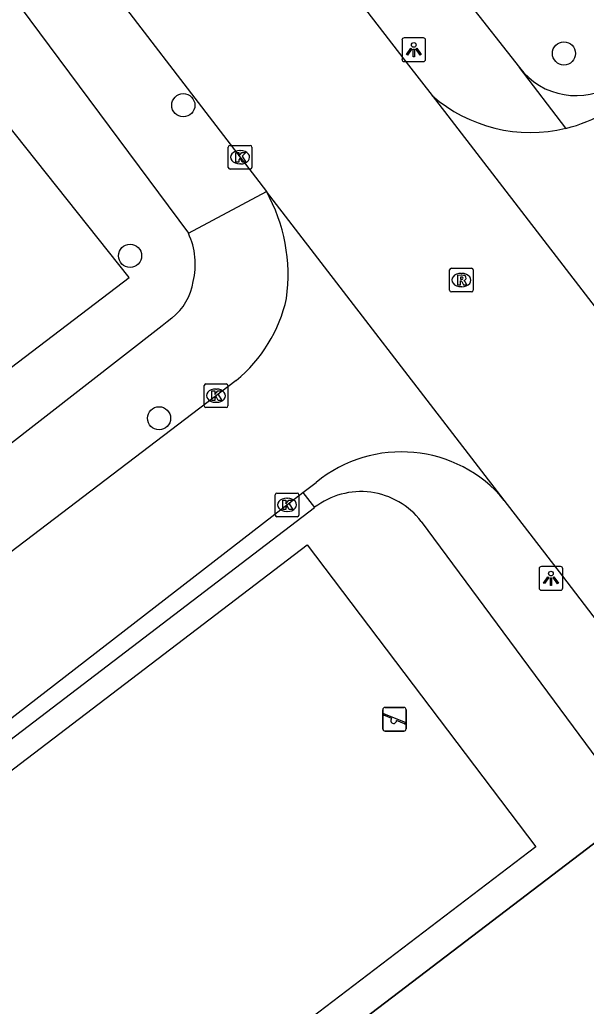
# Model space of a CAD drawing. Extents: x 159353 to 160616, y 385893 to 387321.
# Drawn here: x 159958.36 to 159982.28, y 386834.15 to 386875.81 of the extents above; entities that cross this region are included whole.
import ezdxf

# ---------------------------------------------------------------- set-up
doc = ezdxf.new("R2010")
doc.units = 0
for name, color, linetype in [('IMGEO_Boom', 7, 'Continuous'), ('IMGEO_Groenvoorziening', 7, 'Continuous'), ('IMGEO_Hek', 7, 'Continuous'), ('IMGEO_Kolk', 7, 'Continuous'), ('IMGEO_Lichtpunt', 7, 'Continuous'), ('IMGEO_Rijbaan_lokaal_gesloten', 7, 'Continuous'), ('IMGEO_Rijbaan_lokaal_open', 7, 'Continuous'), ('IMGEO_Rioolput', 7, 'Continuous'), ('IMGEO_Speelvoorziening', 7, 'Continuous'), ('IMGEO_Voetpad_open', 7, 'Continuous')]:
    doc.layers.add(name, color=color, linetype=linetype)

msp = doc.modelspace()

# ---------------------------------------------------------------- linework, layer by layer
at = {"layer": 'IMGEO_Boom'}
for centre in [(159981.336, 386874.383), (159965.266, 386872.198), (159963.018, 386865.838), (159964.241, 386858.978)]:
    msp.add_circle(centre, 0.489, dxfattribs=at)
at = {"layer": 'IMGEO_Groenvoorziening'}
for points in [[(159928.361, 386842.209), (159930.217, 386839.97), (159962.975, 386864.925), (159955.113, 386874.797)], [(159950.126, 386838.11), (159970.495, 386853.633), (159980.153, 386840.877), (159959.763, 386825.337), (159950.126, 386838.11)], [(159984.366, 386842.372), (159983.414, 386841.646), (159950.578, 386816.621), (159940.432, 386829.902), (159939.41, 386831.24)]]:
    msp.add_lwpolyline(points, dxfattribs=at)
at = {"layer": 'IMGEO_Hek'}
msp.add_lwpolyline([(159939.41, 386831.24), (159940.432, 386829.902), (159950.578, 386816.621), (159983.414, 386841.646), (159984.607, 386842.555)], dxfattribs=at)
at = {"layer": 'IMGEO_Kolk'}
for p, q in [((159967.164, 386869.573), (159967.164, 386870.425)), ((159967.239, 386870.499), (159968.091, 386870.499)), ((159968.165, 386870.425), (159968.165, 386869.573)), ((159967.652, 386870.279), (159967.677, 386870.279)), ((159967.675, 386869.719), (159967.65, 386869.719)), ((159968.091, 386869.499), (159967.239, 386869.499)), ((159966.222, 386860.432), (159967.074, 386860.432)), ((159966.147, 386859.506), (159966.147, 386860.358)), ((159966.635, 386860.212), (159966.66, 386860.212)), ((159967.148, 386860.358), (159967.148, 386859.506)), ((159966.658, 386859.652), (159966.633, 386859.652)), ((159967.074, 386859.432), (159966.222, 386859.432)), ((159969.145, 386854.893), (159969.145, 386855.745)), ((159969.22, 386855.819), (159970.072, 386855.819)), ((159969.633, 386855.599), (159969.658, 386855.599)), ((159970.146, 386855.745), (159970.146, 386854.893)), ((159969.656, 386855.039), (159969.631, 386855.039)), ((159970.072, 386854.819), (159969.22, 386854.819))]:
    msp.add_line(p, q, dxfattribs=at)
for points in [[(159967.164, 386869.573), (159967.164, 386870.425)], [(159967.239, 386870.499), (159968.091, 386870.499)], [(159968.165, 386870.425), (159968.165, 386869.573)], [(159967.485, 386870.199), (159967.608, 386870.199), (159967.608, 386870.048), (159967.738, 386870.199), (159967.902, 386870.199), (159967.756, 386870.048), (159967.909, 386869.799), (159967.757, 386869.799), (159967.672, 386869.963), (159967.608, 386869.896), (159967.608, 386869.799), (159967.485, 386869.799), (159967.485, 386870.199)], [(159968.091, 386869.499), (159967.239, 386869.499)], [(159966.222, 386860.432), (159967.074, 386860.432)], [(159966.147, 386859.506), (159966.147, 386860.358)], [(159966.468, 386860.132), (159966.591, 386860.132), (159966.591, 386859.981), (159966.721, 386860.132), (159966.885, 386860.132), (159966.739, 386859.981), (159966.892, 386859.732), (159966.74, 386859.732), (159966.655, 386859.896), (159966.591, 386859.829), (159966.591, 386859.732), (159966.468, 386859.732), (159966.468, 386860.132)], [(159967.148, 386860.358), (159967.148, 386859.506)], [(159967.074, 386859.432), (159966.222, 386859.432)], [(159969.145, 386854.893), (159969.145, 386855.745)], [(159969.22, 386855.819), (159970.072, 386855.819)], [(159969.466, 386855.519), (159969.589, 386855.519), (159969.589, 386855.368), (159969.719, 386855.519), (159969.883, 386855.519), (159969.737, 386855.368), (159969.89, 386855.119), (159969.738, 386855.119), (159969.653, 386855.283), (159969.589, 386855.216), (159969.589, 386855.119), (159969.466, 386855.119), (159969.466, 386855.519)], [(159970.146, 386855.745), (159970.146, 386854.893)], [(159970.072, 386854.819), (159969.22, 386854.819)]]:
    msp.add_lwpolyline(points, dxfattribs=at)
for centre, start, end in [((159967.241, 386870.423), 91.552, 178.448), ((159967.241, 386870.423), 91.552, 178.448), ((159968.089, 386870.423), 1.552, 88.448), ((159968.089, 386870.423), 1.552, 88.448), ((159967.241, 386869.575), 181.552, 268.448), ((159967.241, 386869.575), 181.552, 268.448), ((159968.089, 386869.575), 271.552, 358.448), ((159968.089, 386869.575), 271.552, 358.448), ((159966.224, 386860.356), 91.552, 178.448), ((159966.224, 386860.356), 91.552, 178.448), ((159967.072, 386860.356), 1.552, 88.448), ((159967.072, 386860.356), 1.552, 88.448), ((159966.224, 386859.508), 181.552, 268.448), ((159966.224, 386859.508), 181.552, 268.448), ((159967.072, 386859.508), 271.552, 358.448), ((159967.072, 386859.508), 271.552, 358.448), ((159969.222, 386855.743), 91.552, 178.448), ((159969.222, 386855.743), 91.552, 178.448), ((159970.07, 386855.743), 1.552, 88.448), ((159970.07, 386855.743), 1.552, 88.448), ((159969.222, 386854.895), 181.552, 268.448), ((159969.222, 386854.895), 181.552, 268.448), ((159970.07, 386854.895), 271.552, 358.448), ((159970.07, 386854.895), 271.552, 358.448)]:
    msp.add_arc(centre, 0.0765, start, end, dxfattribs=at)
for centre, major_axis, ratio, start_param, end_param in [((159967.651, 386869.999), (-0.387, 0.002), 0.722429, 4.712389, 7.853982), ((159967.676, 386869.999), (-0.39, 0.002), 0.717154, 1.570796, 4.712389), ((159966.634, 386859.932), (-0.387, 0.002), 0.722429, 4.712389, 7.853982), ((159966.659, 386859.932), (-0.39, 0.002), 0.717154, 1.570796, 4.712389), ((159969.632, 386855.319), (-0.387, 0.002), 0.722429, 4.712389, 7.853982), ((159969.657, 386855.319), (-0.39, 0.002), 0.717154, 1.570796, 4.712389)]:
    msp.add_ellipse(centre, major_axis=major_axis, ratio=ratio, start_param=start_param, end_param=end_param, dxfattribs=at)
at = {"layer": 'IMGEO_Lichtpunt'}
for p, q in [((159975.401, 386875.039), (159974.593, 386875.039)), ((159975.401, 386875.039), (159974.593, 386875.039)), ((159974.499, 386874.944), (159974.499, 386874.137)), ((159974.499, 386874.944), (159974.499, 386874.137)), ((159975.495, 386874.137), (159975.495, 386874.944)), ((159975.495, 386874.137), (159975.495, 386874.944)), ((159974.593, 386874.043), (159975.401, 386874.043)), ((159974.593, 386874.043), (159975.401, 386874.043)), ((159980.288, 386852.62), (159980.288, 386851.813)), ((159980.288, 386852.62), (159980.288, 386851.813)), ((159981.19, 386852.715), (159980.382, 386852.715)), ((159981.19, 386852.715), (159980.382, 386852.715)), ((159981.284, 386851.813), (159981.284, 386852.62)), ((159981.284, 386851.813), (159981.284, 386852.62)), ((159980.382, 386851.719), (159981.19, 386851.719)), ((159980.382, 386851.719), (159981.19, 386851.719))]:
    msp.add_line(p, q, dxfattribs=at)
for points in [[(159974.873, 386874.608), (159974.912, 386874.58), (159974.724, 386874.318), (159974.686, 386874.345), (159974.873, 386874.608)], [(159975.085, 386874.58), (159975.123, 386874.607), (159975.31, 386874.345), (159975.271, 386874.317), (159975.085, 386874.58)], [(159974.975, 386874.56), (159975.022, 386874.56), (159975.022, 386874.238), (159974.975, 386874.238), (159974.975, 386874.56)], [(159980.662, 386852.284), (159980.701, 386852.256), (159980.513, 386851.994), (159980.475, 386852.021), (159980.662, 386852.284)], [(159980.764, 386852.236), (159980.811, 386852.236), (159980.811, 386851.914), (159980.764, 386851.914), (159980.764, 386852.236)], [(159980.874, 386852.256), (159980.912, 386852.283), (159981.099, 386852.021), (159981.06, 386851.993), (159980.874, 386852.256)]]:
    msp.add_lwpolyline(points, dxfattribs=at)
for centre in [(159974.998, 386874.742), (159980.787, 386852.418)]:
    msp.add_circle(centre, 0.0994, dxfattribs=at)
for centre, start, end in [((159974.593, 386874.944), 90, 180), ((159974.593, 386874.944), 90, 180), ((159975.401, 386874.944), 0, 90), ((159975.401, 386874.944), 0, 90), ((159974.593, 386874.137), 180, 270), ((159974.593, 386874.137), 180, 270), ((159975.401, 386874.137), 270, 0), ((159975.401, 386874.137), 270, 360), ((159980.382, 386852.62), 90, 180), ((159980.382, 386852.62), 90, 180), ((159981.19, 386852.62), 0, 90), ((159981.19, 386852.62), 0, 90), ((159980.382, 386851.813), 180, 270), ((159980.382, 386851.813), 180, 270), ((159981.19, 386851.813), 270, 0), ((159981.19, 386851.813), 270, 360)]:
    msp.add_arc(centre, 0.0946, start, end, dxfattribs=at)
at = {"layer": 'IMGEO_Rijbaan_lokaal_gesloten'}
for points in [[(159910.599, 386944.366), (159929.962, 386919.135), (159951.175, 386891.481), (159968.772, 386868.558)], [(159966.216, 386885.004), (159967.285, 386883.608), (159974.777, 386873.889), (159975.768, 386872.603)], [(159975.768, 386872.603), (159985.054, 386860.551)], [(159978.819, 386855.513), (159968.772, 386868.558)], [(159988.118, 386843.248), (159984.168, 386848.539), (159981.291, 386852.306), (159978.819, 386855.513)]]:
    msp.add_lwpolyline(points, dxfattribs=at)
at = {"layer": 'IMGEO_Rijbaan_lokaal_open'}
for points in [[(159967.497, 386860.577), (159950.898, 386847.947), (159943.283, 386842.202)], [(159970.318, 386855.839), (159970.873, 386856.268)], [(159946.726, 386837.693), (159956.54, 386845.191), (159970.318, 386855.839)]]:
    msp.add_lwpolyline(points, dxfattribs=at)
for centre, radius, start, end in [((159979.929, 386877.382), 6.337, 228.9545, 283.561), ((159979.921, 386877.398), 6.355, 283.5977, 300.3725), ((159962.463, 386865.033), 7.227, 352.0902, 29.1905), ((159963.573, 386865.367), 6.192, 309.3243, 347.6159), ((159974.468, 386851.91), 5.649, 39.6261, 129.5184)]:
    msp.add_arc(centre, radius, start, end, dxfattribs=at)
at = {"layer": 'IMGEO_Rioolput'}
for p, q in [((159976.507, 386864.389), (159976.507, 386865.241)), ((159976.582, 386865.315), (159977.434, 386865.315)), ((159976.995, 386865.095), (159977.02, 386865.095)), ((159977.508, 386865.241), (159977.508, 386864.389)), ((159977.434, 386864.315), (159976.582, 386864.315)), ((159977.018, 386864.535), (159976.993, 386864.535))]:
    msp.add_line(p, q, dxfattribs=at)
for points in [[(159976.507, 386864.389), (159976.507, 386865.241)], [(159976.582, 386865.315), (159977.434, 386865.315)], [(159977.096, 386865.013), (159976.844, 386865.015), (159976.844, 386864.615)], [(159977.508, 386865.241), (159977.508, 386864.389)], [(159976.844, 386864.615), (159976.968, 386864.615), (159976.968, 386864.777), (159976.979, 386864.777)], [(159977.022, 386864.934), (159976.968, 386864.934), (159976.968, 386864.853)], [(159976.968, 386864.853), (159977.02, 386864.853)], [(159977.026, 386864.748), (159977.097, 386864.615), (159977.237, 386864.615), (159977.172, 386864.741)], [(159977.434, 386864.315), (159976.582, 386864.315)]]:
    msp.add_lwpolyline(points, dxfattribs=at)
for centre, radius, start, end in [((159976.584, 386865.239), 0.0765, 91.552, 178.448), ((159976.584, 386865.239), 0.0765, 91.552, 178.448), ((159977.095, 386864.903), 0.109, 350.3612, 89.416), ((159977.432, 386865.239), 0.0765, 1.552, 88.448), ((159977.432, 386865.239), 0.0765, 1.552, 88.448), ((159976.978, 386864.724), 0.0533, 26.0293, 88.6989), ((159977.004, 386865.042), 0.19, 274.7715, 282.9687), ((159977.028, 386864.838), 0.0964, 77.0061, 93.1865), ((159977.042, 386864.895), 0.0378, 276.6634, 79.6772), ((159977.093, 386864.903), 0.112, 277.5842, 350.9817), ((159977.077, 386864.688), 0.108, 29.5134, 73.7905), ((159976.584, 386864.391), 0.0765, 181.552, 268.448), ((159976.584, 386864.391), 0.0765, 181.552, 268.448), ((159977.432, 386864.391), 0.0765, 271.552, 358.448), ((159977.432, 386864.391), 0.0765, 271.552, 358.448)]:
    msp.add_arc(centre, radius, start, end, dxfattribs=at)
for centre, major_axis, ratio, start_param, end_param in [((159976.994, 386864.815), (-0.387, 0.002), 0.722429, 4.712389, 7.853982), ((159977.019, 386864.815), (-0.39, 0.002), 0.717154, 1.570796, 4.712389)]:
    msp.add_ellipse(centre, major_axis=major_axis, ratio=ratio, start_param=start_param, end_param=end_param, dxfattribs=at)
at = {"layer": 'IMGEO_Speelvoorziening'}
for p, q in [((159973.683, 386845.87), (159973.683, 386846.67)), ((159973.683, 386846.67), (159973.683, 386845.87)), ((159973.783, 386846.77), (159974.573, 386846.77)), ((159974.573, 386846.77), (159973.783, 386846.77)), ((159974.673, 386846.67), (159974.673, 386845.87)), ((159974.673, 386845.87), (159974.673, 386846.67)), ((159974.066, 386846.298), (159973.727, 386846.435)), ((159973.752, 386846.495), (159974.628, 386846.142)), ((159974.604, 386846.082), (159974.264, 386846.219)), ((159974.573, 386845.77), (159973.783, 386845.77)), ((159973.783, 386845.77), (159974.573, 386845.77))]:
    msp.add_line(p, q, dxfattribs=at)
for centre, radius, start, end in [((159973.783, 386846.67), 0.1, 90, 180), ((159973.783, 386846.67), 0.1, 90, 180), ((159974.573, 386846.67), 0.1, 0, 90), ((159974.573, 386846.67), 0.1, 360, 90), ((159973.74, 386846.465), 0.0327, 68.078, 248.078), ((159974.145, 386846.208), 0.12, 130.9928, 5.1632), ((159973.783, 386845.87), 0.1, 180, 270), ((159973.783, 386845.87), 0.1, 180, 270), ((159974.573, 386845.87), 0.1, 270, 0), ((159974.573, 386845.87), 0.1, 270, 0), ((159974.616, 386846.112), 0.0327, 248.078, 68.078)]:
    msp.add_arc(centre, radius, start, end, dxfattribs=at)
at = {"layer": 'IMGEO_Voetpad_open'}
for points in [[(159968.266, 386888.022), (159979.454, 386873.795)], [(159956.232, 386879.228), (159965.48, 386866.79)], [(159981.415, 386871.222), (159979.455, 386873.792), (159979.454, 386873.795)], [(159965.48, 386866.79), (159968.772, 386868.558)], [(159964.781, 386863.21), (159964.581, 386863.045), (159964.376, 386862.886), (159939.365, 386843.419), (159932.762, 386838.38)], [(159970.318, 386855.839), (159970.81, 386855.217)], [(159939.41, 386831.24), (159970.81, 386855.217)], [(159975.308, 386854.625), (159984.366, 386842.372)]]:
    msp.add_lwpolyline(points, dxfattribs=at)
for centre, radius, start, end in [((159981.829, 386875.565), 2.962, 216.6899, 304.3763), ((159962.684, 386865.478), 3.089, 346.3301, 25.1356), ((159963.27, 386865.133), 2.446, 308.1629, 350.945), ((159972.763, 386852.674), 3.207, 37.4814, 127.5229)]:
    msp.add_arc(centre, radius, start, end, dxfattribs=at)

doc.saveas('drawing.dxf')
